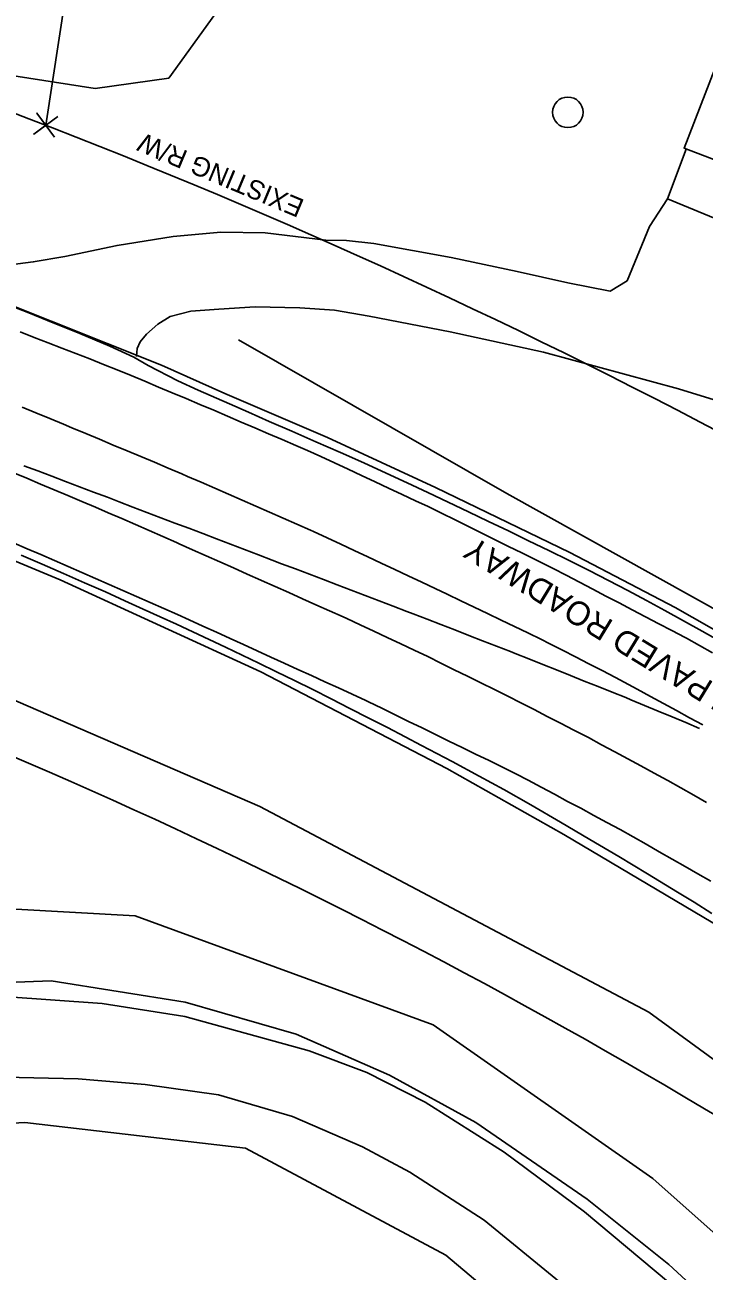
# Model space of a CAD drawing. Extents: x 472260 to 482161, y 489063 to 507124.
# Drawn here: x 480564.5 to 480678.3, y 493124.5 to 493333.1 of the extents above; entities that cross this region are included whole.
import ezdxf

# ---------------------------------------------------------------- set-up
doc = ezdxf.new("R2010")
doc.units = 0
for name, color, linetype in [('Exist Horizontal Alignment Point', 7, 'Continuous'), ('Exist Roads EOP Other Cogo Point CELL', 7, 'Continuous'), ('Exist Structure Minor Drop Inlet Cogo Elevation', 7, 'Continuous'), ('Exist Structure Minor Drop Inlet Cogo Number', 7, 'Continuous'), ('Exist Structure Minor Pipes CMP 15 Inch Cogo Point CELL', 7, 'Continuous'), ('Prop Drainage Structure Catch Basin Convert From Junction Box Label', 7, 'Continuous'), ('Prop Drainage Structure Drop Inlet Grate 2 Narrow Slots and Sag Grates 840 24 CELL', 7, 'Continuous'), ('Prop Drainage Structure Drop Inlet Grate 2 Wide Slots and Sag Grates 840 22 Label', 7, 'Continuous'), ('Prop Drainage Structure Pipe Alternate 15in', 7, 'Continuous'), ('Prop Drainage Structure Pipe RCP 18in Class III', 7, 'Continuous'), ('Prop Drainage Structure Pipe Stub Out CELL', 7, 'Continuous'), ('Prop Drainage Structure Plot Symbol 50 Scale CELL', 7, 'Continuous'), ('Prop Drainage Structure Tops and Inverts LABEL', 7, 'Continuous'), ('Prop Earthen Structure Ditch Flow Line', 7, 'Continuous'), ('Prop Erosion Rip Rap Pad at Outlet Label', 7, 'Continuous'), ('Prop SS Fill Line', 7, 'Continuous')]:
    doc.layers.add(name, color=color, linetype=linetype)

msp = doc.modelspace()

# ---------------------------------------------------------------- linework, layer by layer
at = {"layer": 'Exist Horizontal Alignment Point'}
msp.add_lwpolyline([(480672.19, 493304.04), (480685.32, 493298.61), (480708.69, 493289.73), (480727.92, 493282.31), (480747.36, 493274.45)], dxfattribs=at)
at = {"layer": 'Exist Roads EOP Other Cogo Point CELL'}
msp.add_line((480567.99, 493316.36), (480567.99, 493316.36), dxfattribs=at)
msp.add_lwpolyline([(480569.47, 493314.34), (480566.52, 493318.37), (480567.99, 493316.36), (480565.98, 493314.88), (480570.01, 493317.83)], dxfattribs=at)
at = {"layer": 'Exist Structure Minor Drop Inlet Cogo Elevation'}
for radius in [1064.56, 964.56]:
    msp.add_arc((480184.05, 492323.44), radius, 56.41358, 71.08844, dxfattribs=at)
at = {"layer": 'Exist Structure Minor Drop Inlet Cogo Number'}
msp.add_line((480600.4, 493526.37), (480567.99, 493316.36), dxfattribs=at)
at = {"layer": 'Prop Drainage Structure Catch Basin Convert From Junction Box Label'}
msp.add_line((480587.42, 493276.18), (480545.12, 493293.02), dxfattribs=at)
for points in [[(480766.54, 493120.12), (480739.92, 493141.6), (480722.35, 493154.68), (480704.66, 493166.71), (480679.81, 493182.83), (480654.84, 493197.57), (480635.22, 493208.66), (480604.02, 493224.85), (480570.39, 493240.21), (480534.16, 493255.33), (480494.13, 493270.86), (480462.93, 493282.22)], [(480793.43, 493155.57), (480779.13, 493166.49), (480757.39, 493182.62), (480739.39, 493195.82), (480723.78, 493206.33), (480707.55, 493216.42), (480691.37, 493225.47), (480673.5, 493235.62), (480655.85, 493244.79), (480633.31, 493255.69), (480615.2, 493264.09), (480598, 493271.41), (480587.42, 493276.18)]]:
    msp.add_lwpolyline(points, dxfattribs=at)
at = {"layer": 'Prop Drainage Structure Drop Inlet Grate 2 Narrow Slots and Sag Grates 840 24 CELL'}
for points in [[(480563.72, 493281.73), (480566.05, 493280.83), (480568.38, 493279.92), (480570.71, 493279.02), (480573.04, 493278.12), (480575.37, 493277.21), (480577.7, 493276.31), (480579.99, 493275.42), (480582.3, 493274.46), (480584.6, 493273.49), (480586.91, 493272.52), (480589.21, 493271.55), (480591.51, 493270.59), (480593.85, 493269.61), (480596.15, 493268.62), (480598.44, 493267.64), (480600.74, 493266.66), (480603.04, 493265.68), (480605.34, 493264.7), (480607.64, 493263.72), (480609.93, 493262.73), (480611.87, 493261.91), (480614.13, 493260.86), (480616.4, 493259.8), (480618.66, 493258.75), (480620.93, 493257.69), (480623.19, 493256.64), (480625.46, 493255.59), (480627.72, 493254.53), (480629.99, 493253.48), (480632.11, 493252.49), (480634.35, 493251.38), (480636.59, 493250.28), (480638.83, 493249.17), (480641.06, 493248.06), (480643.3, 493246.95), (480645.54, 493245.84), (480647.78, 493244.74), (480650.02, 493243.63), (480652.26, 493242.52), (480653.02, 493242.14), (480655.23, 493240.99), (480657.45, 493239.83), (480659.66, 493238.67), (480661.87, 493237.52), (480664.09, 493236.36), (480666.3, 493235.2), (480668.52, 493234.05), (480670.73, 493232.89), (480672.95, 493231.74), (480675.16, 493230.58), (480675.39, 493230.46), (480677.57, 493229.24), (480679.76, 493228.03)], [(480678.1, 493215.95), (480675.91, 493217.14), (480673.72, 493218.34), (480671.52, 493219.53), (480669.33, 493220.72), (480667.13, 493221.92), (480664.94, 493223.11), (480663.47, 493223.91), (480661.25, 493225.05), (480659.03, 493226.19), (480656.8, 493227.33), (480654.58, 493228.46), (480652.35, 493229.6), (480651.06, 493230.26), (480648.81, 493231.34), (480646.56, 493232.42), (480644.31, 493233.5), (480642.05, 493234.58), (480639.8, 493235.66), (480637.55, 493236.74), (480635.29, 493237.82), (480633.27, 493238.79), (480631.01, 493239.85), (480628.75, 493240.91), (480626.48, 493241.96), (480624.22, 493243.02), (480621.96, 493244.08), (480619.69, 493245.14), (480617.43, 493246.19), (480615.16, 493247.25), (480612.9, 493248.31), (480612.38, 493248.55), (480610.09, 493249.55), (480607.8, 493250.55), (480605.51, 493251.55), (480603.23, 493252.56), (480600.94, 493253.56), (480598.65, 493254.56), (480596.36, 493255.56), (480594.07, 493256.56), (480591.78, 493257.56), (480590.83, 493257.98), (480588.53, 493258.94), (480586.22, 493259.91), (480583.92, 493260.88), (480581.62, 493261.85), (480579.31, 493262.81), (480577.01, 493263.78), (480574.7, 493264.75), (480572.4, 493265.71), (480570.99, 493266.31), (480568.67, 493267.24), (480566.36, 493268.18), (480564.04, 493269.12)], [(480678.76, 493202.95), (480676.59, 493204.18), (480674.41, 493205.41), (480672.24, 493206.64), (480672.15, 493206.69), (480669.95, 493207.88), (480667.75, 493209.07), (480665.56, 493210.26), (480663.36, 493211.44), (480661.16, 493212.63), (480658.96, 493213.82), (480658.73, 493213.95), (480656.51, 493215.09), (480654.28, 493216.23), (480652.06, 493217.37), (480649.84, 493218.51), (480647.61, 493219.64), (480645.42, 493220.77), (480643.18, 493221.87), (480640.94, 493222.98), (480638.7, 493224.08), (480636.46, 493225.19), (480634.22, 493226.3), (480632.01, 493227.39), (480629.75, 493228.45), (480627.49, 493229.51), (480625.23, 493230.57), (480622.96, 493231.63), (480620.7, 493232.69), (480618.44, 493233.76), (480617.85, 493234.03), (480615.57, 493235.05), (480613.29, 493236.07), (480611.01, 493237.08), (480608.72, 493238.1), (480606.44, 493239.12), (480604.16, 493240.14), (480604.04, 493240.19), (480601.75, 493241.21), (480599.47, 493242.23), (480597.19, 493243.24), (480594.9, 493244.26), (480592.62, 493245.28), (480590.34, 493246.29), (480589.9, 493246.49), (480587.61, 493247.49), (480585.32, 493248.48), (480583.03, 493249.48), (480580.74, 493250.48), (480578.45, 493251.48), (480576.34, 493252.39), (480574.04, 493253.36), (480571.73, 493254.33), (480569.43, 493255.3), (480567.12, 493256.26), (480564.82, 493257.23), (480562.51, 493258.2)], [(480677.57, 493215.37), (480675.27, 493216.33), (480672.96, 493217.29), (480670.65, 493218.25), (480668.35, 493219.21), (480666.04, 493220.17), (480665.22, 493220.51), (480662.9, 493221.44), (480660.58, 493222.36), (480658.26, 493223.29), (480655.94, 493224.21), (480653.62, 493225.14), (480651.3, 493226.06), (480648.98, 493226.99), (480646.66, 493227.91), (480645.88, 493228.22), (480643.55, 493229.13), (480641.22, 493230.03), (480638.89, 493230.94), (480636.56, 493231.84), (480634.24, 493232.75), (480631.91, 493233.65), (480629.58, 493234.56), (480628.54, 493234.96), (480626.21, 493235.85), (480623.87, 493236.73), (480621.53, 493237.62), (480619.2, 493238.51), (480616.86, 493239.39), (480614.53, 493240.28), (480612.19, 493241.16), (480609.85, 493242.05), (480607.52, 493242.94), (480605.97, 493243.52), (480603.64, 493244.41), (480601.3, 493245.3), (480598.97, 493246.19), (480596.63, 493247.08), (480594.3, 493247.97), (480591.96, 493248.86), (480589.63, 493249.75), (480587.29, 493250.64), (480584.96, 493251.53), (480582.62, 493252.42), (480580.29, 493253.31), (480578.35, 493254.05), (480576.01, 493254.93), (480573.67, 493255.81), (480571.33, 493256.7), (480569, 493257.58), (480566.66, 493258.46), (480564.32, 493259.35)], [(480679.48, 493189.78), (480677.31, 493191.01), (480675.14, 493192.25), (480672.97, 493193.49), (480670.8, 493194.72), (480668.63, 493195.96), (480666.46, 493197.2), (480664.26, 493198.45), (480662.06, 493199.62), (480659.85, 493200.8), (480657.65, 493201.98), (480655.44, 493203.15), (480653.24, 493204.33), (480651.03, 493205.5), (480648.83, 493206.68), (480646.79, 493207.76), (480644.54, 493208.86), (480642.3, 493209.96), (480640.05, 493211.05), (480637.81, 493212.15), (480635.56, 493213.24), (480633.32, 493214.34), (480631.07, 493215.44), (480628.82, 493216.53), (480626.58, 493217.63), (480624.33, 493218.73), (480622.09, 493219.82), (480621.62, 493220.05), (480619.35, 493221.09), (480617.08, 493222.13), (480614.8, 493223.16), (480612.53, 493224.2), (480610.25, 493225.24), (480607.98, 493226.28), (480605.71, 493227.31), (480603.43, 493228.35), (480601.16, 493229.39), (480598.89, 493230.43), (480596.61, 493231.46), (480594.34, 493232.5), (480592.06, 493233.54), (480590.07, 493234.45), (480587.78, 493235.45), (480585.49, 493236.45), (480583.2, 493237.45), (480580.91, 493238.45), (480578.62, 493239.45), (480576.33, 493240.45), (480574.04, 493241.45), (480571.75, 493242.45), (480569.46, 493243.45), (480567.17, 493244.45), (480564.88, 493245.45), (480562.59, 493246.45)]]:
    msp.add_lwpolyline(points, dxfattribs=at)
at = {"layer": 'Prop Drainage Structure Pipe Alternate 15in'}
msp.add_circle((480655.5, 493318.51), 2.56, dxfattribs=at)
at = {"layer": 'Prop Drainage Structure Pipe RCP 18in Class III'}
for points in [[(480731.82, 493053.11), (480721.95, 493066.73), (480709.7, 493082.22), (480698.12, 493096.69), (480685.79, 493110.1), (480672.35, 493122.67), (480658.28, 493134.4), (480644.84, 493144.43), (480631.58, 493152.79), (480621.79, 493157.74), (480612.16, 493161.4), (480591.29, 493167.1), (480577.43, 493169.3), (480560.94, 493170.49), (480544.44, 493169.56), (480529.92, 493168.05), (480515.54, 493164.56)], [(480720.54, 493049.96), (480707.27, 493066.03), (480692.47, 493084.33), (480679.65, 493098.24), (480666.2, 493112.15), (480653.49, 493123.18), (480641.49, 493133), (480629.04, 493141.05), (480621.09, 493145.28), (480609.33, 493150.38), (480596.94, 493154), (480584.65, 493155.73), (480573.41, 493156.71), (480558.54, 493157.03), (480546, 493156.86), (480532.21, 493155.99), (480517.3, 493152.44)]]:
    msp.add_lwpolyline(points, dxfattribs=at)
at = {"layer": 'Prop Drainage Structure Pipe Stub Out CELL'}
for points in [[(480681.11, 493229.89), (480677.99, 493231.65), (480674.88, 493233.39), (480671.77, 493235.1), (480668.67, 493236.78), (480665.54, 493238.45), (480662.33, 493240.13), (480659.05, 493241.8), (480655.7, 493243.47), (480652.31, 493245.14), (480648.93, 493246.79), (480645.56, 493248.42), (480642.2, 493250.03), (480638.83, 493251.63), (480635.43, 493253.24), (480632.02, 493254.85), (480628.58, 493256.46), (480625.03, 493258.11), (480621.3, 493259.8), (480617.38, 493261.55), (480613.28, 493263.35), (480609.22, 493265.12), (480605.45, 493266.76), (480601.98, 493268.28), (480598.78, 493269.68), (480593.57, 493271.99), (480590.11, 493273.58), (480585.15, 493276.13), (480582.76, 493277.54), (480578.72, 493279.35), (480573.7, 493281.47), (480569.54, 493283.17), (480564.87, 493285.04), (480560.18, 493286.83)], [(480679.65, 493184.38), (480676.65, 493186.25), (480673.87, 493187.97), (480668.87, 493191.02), (480664.02, 493193.93), (480659.2, 493196.77), (480654.27, 493199.66), (480649.29, 493202.55), (480644.76, 493205.11), (480640.63, 493207.37), (480636.09, 493209.82), (480631, 493212.52), (480628.21, 493213.97), (480625.27, 493215.5), (480622.15, 493217.09), (480618.98, 493218.7), (480615.84, 493220.29), (480612.74, 493221.85), (480609.67, 493223.37), (480606.67, 493224.86), (480603.74, 493226.29), (480600.9, 493227.65), (480598.13, 493228.97), (480595.4, 493230.25), (480592.66, 493231.52), (480589.92, 493232.79), (480587.18, 493234.05), (480584.33, 493235.35), (480581.27, 493236.73), (480578, 493238.2), (480574.52, 493239.75), (480570.95, 493241.32), (480567.4, 493242.87), (480563.87, 493244.39)]]:
    msp.add_lwpolyline(points, dxfattribs=at)
at = {"layer": 'Prop Drainage Structure Plot Symbol 50 Scale CELL'}
for points in [[(480600.29, 493280.43), (480645.29, 493254.71), (480695.14, 493226.95), (480723.78, 493209.8), (480743.37, 493196.71), (480768.06, 493178.7), (480776.92, 493171.74), (480797.09, 493156.62)], [(480538.63, 493170.65), (480560.01, 493172.79), (480568.89, 493173.11), (480591.35, 493169.53), (480609.95, 493164.16), (480625.63, 493157.29), (480640.07, 493149.38), (480658.73, 493136.54), (480672.42, 493125.6), (480685.38, 493113.66), (480697.37, 493101.14), (480716.09, 493078.74), (480727.74, 493063.53), (480734.29, 493054.23)]]:
    msp.add_lwpolyline(points, dxfattribs=at)
at = {"layer": 'Prop Drainage Structure Tops and Inverts LABEL'}
msp.add_lwpolyline([(480597.81, 493336.9), (480588.62, 493324.24), (480576.28, 493322.48), (480547.92, 493326.91), (480542.86, 493314.56), (480529.28, 493306.77), (480482.8, 493320.41)], dxfattribs=at)
at = {"layer": 'Prop Earthen Structure Ditch Flow Line'}
for points in [[(480675.35, 493312.36), (480672.19, 493304.04), (480669.18, 493299.4), (480665.43, 493290.31), (480662.59, 493288.55)], [(480614.95, 493297.12), (480604.76, 493298.35), (480597.34, 493298.43), (480589.35, 493297.73), (480579.95, 493296.23), (480571.18, 493294.37), (480565.91, 493293.47), (480559.86, 493292.68), (480554.54, 493292.18), (480550.91, 493291.96), (480546.33, 493291.81)], [(480614.95, 493297.12), (480618.41, 493297.07), (480622.97, 493296.56), (480635.97, 493294.18), (480647.03, 493291.84), (480655.52, 493289.98), (480662.59, 493288.55)], [(480583.2, 493277.6), (480583.33, 493278.99), (480583.8, 493280.06), (480584.87, 493281.39), (480586.76, 493283.06), (480588.83, 493284.34), (480592.29, 493285.2), (480597.02, 493285.58), (480603.09, 493285.94), (480610.57, 493285.78), (480616.4, 493285.39)], [(480749.78, 493241.62), (480732.13, 493250.17), (480708.63, 493260.2), (480690.41, 493266.82), (480682.9, 493269.47), (480674.06, 493272.21), (480651.43, 493278.33), (480635.79, 493281.74), (480622.19, 493284.36), (480616.4, 493285.39)]]:
    msp.add_lwpolyline(points, dxfattribs=at)
at = {"layer": 'Prop Erosion Rip Rap Pad at Outlet Label'}
for points in [[(480440.45, 493268.72), (480506.54, 493244.38), (480603.86, 493202.26), (480669.06, 493167.83), (480758.97, 493102.29)], [(480730.58, 493076.57), (480702.59, 493110.84), (480669.75, 493139.99), (480632.94, 493165.71), (480582.98, 493183.96), (480541.91, 493186.28), (480493.77, 493166.45), (480469.01, 493152.06), (480434.17, 493107.43), (480421.28, 493073.75), (480418.33, 493066.31)], [(480441.22, 493058.39), (480444.06, 493068.65), (480456.79, 493106.6), (480489.18, 493138.92), (480516.69, 493146.78), (480564.5, 493149.4), (480601.45, 493145.09), (480635.06, 493127.16), (480668.43, 493099.05), (480716.65, 493041.49)]]:
    msp.add_lwpolyline(points, dxfattribs=at)
at = {"layer": 'Prop SS Fill Line'}
msp.add_lwpolyline([(480690, 493351.39), (480765.5, 493322.48), (480750.83, 493283.74), (480747.12, 493285.13), (480743.59, 493276.49), (480732.42, 493280.72), (480735.87, 493289.3), (480674.99, 493312.5)], close=True, dxfattribs=at)

# ---------------------------------------------------------------- texts
at = {"layer": 'Exist Structure Minor Pipes CMP 15 Inch Cogo Point CELL'}
msp.add_text('EXISTING R/W', height=3.2, rotation=157.2921, dxfattribs=at).set_placement((480611.53, 493303.77))
at = {"layer": 'Prop Drainage Structure Drop Inlet Grate 2 Wide Slots and Sag Grates 840 22 Label'}
msp.add_text("US19/129 BLAIRSVILLE HWY 41.5' PAVED ROADWAY", height=4, rotation=148.5892, dxfattribs=at).set_placement((480754.56, 493177.54))

doc.saveas('drawing.dxf')
